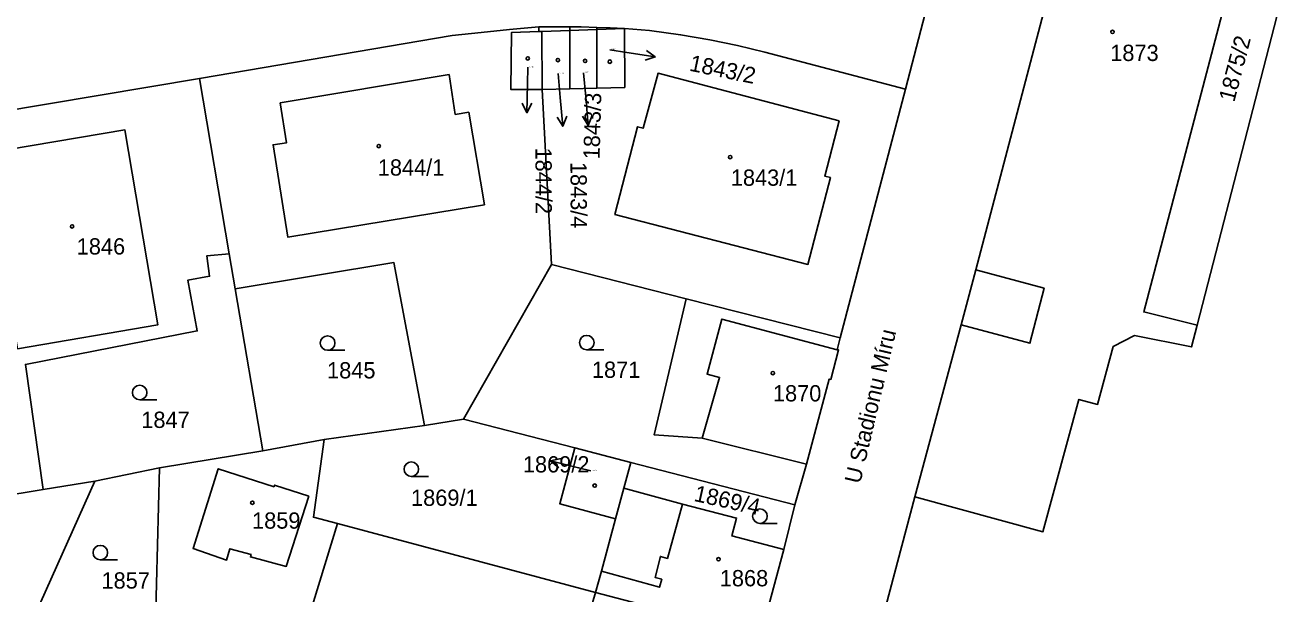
# Model space of a CAD drawing. Extents: x -737240 to -735272, y -1119606 to -1117878.
# Drawn here: x -735561.7 to -735430.7, y -1119240.8 to -1119181.3 of the extents above; entities that cross this region are included whole.
import ezdxf

# ---------------------------------------------------------------- set-up
doc = ezdxf.new("R2010")
doc.units = 0
for name, color, linetype in [('Level 1', 7, 'Continuous'), ('Level 15', 7, 'Continuous'), ('Level 16', 7, 'Continuous'), ('Level 18', 7, 'Continuous'), ('Level 19', 7, 'Continuous'), ('Level 25', 7, 'Continuous'), ('Level 4', 7, 'Continuous')]:
    doc.layers.add(name, color=color, linetype=linetype)

msp = doc.modelspace()

# ---------------------------------------------------------------- linework, layer by layer
at = {"layer": 'Level 1'}
for p, q in [((-735465.2, -1119170.76), (-735469.73, -1119188.03)), ((-735508, -1119182.03), (-735508.03, -1119181.53)), ((-735504.78, -1119181.54), (-735508.03, -1119181.53)), ((-735504.78, -1119181.92), (-735504.78, -1119181.54)), ((-735501.96, -1119181.82), (-735501.96, -1119181.59)), ((-735507.7, -1119182.02), (-735508, -1119182.03)), ((-735507.68, -1119188.07), (-735507.7, -1119182.02)), ((-735504.76, -1119188), (-735504.78, -1119181.92)), ((-735501.95, -1119187.93), (-735501.96, -1119181.82)), ((-735543.47, -1119186.91), (-735575.06, -1119192.26)), ((-735540.34, -1119205.25), (-735543.47, -1119186.91)), ((-735507.68, -1119188.07), (-735504.76, -1119188)), ((-735506.7, -1119206.35), (-735507.68, -1119188.07)), ((-735504.76, -1119188), (-735501.95, -1119187.93)), ((-735469.73, -1119188.03), (-735476.53, -1119214.02)), ((-735539.72, -1119208.89), (-735540.34, -1119205.25)), ((-735506.7, -1119206.35), (-735515.87, -1119222.5)), ((-735492.63, -1119209.93), (-735506.7, -1119206.35)), ((-735462.36, -1119206.91), (-735463.9, -1119212.66)), ((-735536.83, -1119225.82), (-735539.72, -1119208.89)), ((-735476.53, -1119214.02), (-735492.63, -1119209.93)), ((-735463.9, -1119212.66), (-735468.75, -1119230.62)), ((-735476.53, -1119214.02), (-735476.86, -1119215.26)), ((-735519.96, -1119223.15), (-735530.42, -1119224.63)), ((-735515.87, -1119222.5), (-735519.96, -1119223.15)), ((-735515.87, -1119222.5), (-735504.25, -1119225.51)), ((-735530.42, -1119224.63), (-735536.83, -1119225.82)), ((-735480.07, -1119227.21), (-735490.97, -1119224.49)), ((-735536.83, -1119225.82), (-735547.62, -1119227.58)), ((-735504.25, -1119225.51), (-735498.41, -1119227.02)), ((-735498.41, -1119227.02), (-735499.14, -1119229.72)), ((-735498.41, -1119227.02), (-735481.27, -1119231.46)), ((-735480.07, -1119227.21), (-735481.27, -1119231.46)), ((-735547.62, -1119227.58), (-735554.37, -1119228.97)), ((-735547.62, -1119227.58), (-735548.22, -1119249.43)), ((-735559.78, -1119229.86), (-735568.32, -1119231.26)), ((-735554.37, -1119228.97), (-735560.61, -1119242.89)), ((-735554.37, -1119228.97), (-735559.78, -1119229.86)), ((-735500, -1119232.9), (-735499.14, -1119229.72)), ((-735499.14, -1119229.72), (-735493.02, -1119231.37)), ((-735468.75, -1119230.62), (-735480.11, -1119273.43)), ((-735481.27, -1119231.46), (-735482.43, -1119236.11)), ((-735529.04, -1119233.41), (-735533.4, -1119247.57)), ((-735529.04, -1119233.41), (-735502.09, -1119240.6)), ((-735501.47, -1119238.38), (-735500, -1119232.9)), ((-735482.43, -1119236.11), (-735484.89, -1119245.17)), ((-735502.09, -1119240.6), (-735501.47, -1119238.38)), ((-735502.09, -1119240.6), (-735496.91, -1119241.98))]:
    msp.add_line(p, q, dxfattribs=at)
for points in [[(-735448.6, -1119154.68), (-735449.6, -1119158.33), (-735462.36, -1119206.91)], [(-735432.4, -1119162.9), (-735432.56, -1119163.48), (-735432.28, -1119163.55), (-735444.83, -1119211.31), (-735439.27, -1119212.68)], [(-735432.4, -1119162.9), (-735426.81, -1119164.38), (-735439.27, -1119212.68)], [(-735508.03, -1119181.53), (-735511.09, -1119181.82), (-735514.04, -1119182.11), (-735517.05, -1119182.43), (-735543.47, -1119186.91)], [(-735501.96, -1119181.59), (-735503.58, -1119181.54), (-735504.78, -1119181.54)], [(-735499.05, -1119181.72), (-735500.55, -1119181.64), (-735501.96, -1119181.59)], [(-735508, -1119182.03), (-735510.88, -1119182.14), (-735510.93, -1119188.08), (-735507.68, -1119188.07)], [(-735501.95, -1119187.93), (-735499.04, -1119187.86), (-735499.05, -1119181.72)], [(-735469.73, -1119188.03), (-735484.42, -1119184.17), (-735487.27, -1119183.48), (-735490.17, -1119182.89), (-735493.21, -1119182.36), (-735496.44, -1119181.93), (-735499.05, -1119181.72)], [(-735540.34, -1119205.25), (-735542.69, -1119205.46), (-735542.4, -1119207.58), (-735544.67, -1119207.98), (-735543.68, -1119213.29), (-735561.64, -1119216.78), (-735559.78, -1119229.86)], [(-735519.96, -1119223.15), (-735523.16, -1119206.14), (-735539.72, -1119208.89)], [(-735490.97, -1119224.49), (-735495.98, -1119224.13), (-735492.63, -1119209.93)], [(-735439.27, -1119212.68), (-735439.85, -1119214.95), (-735445.81, -1119213.76), (-735448.03, -1119214.92), (-735449.66, -1119220.96), (-735451.61, -1119220.45), (-735455.36, -1119234.27), (-735468.75, -1119230.62)], [(-735476.86, -1119215.26), (-735476.7, -1119215.26), (-735477.53, -1119218.36), (-735477.69, -1119218.32), (-735480.07, -1119227.21)], [(-735530.42, -1119224.63), (-735531.55, -1119232.74), (-735529.04, -1119233.41)], [(-735504.25, -1119225.51), (-735505.83, -1119231.33), (-735500, -1119232.9)], [(-735532.02, -1119230.54), (-735534.39, -1119237.88), (-735538.13, -1119236.89), (-735538.06, -1119236.63), (-735540.3, -1119236.04), (-735540.62, -1119237.22), (-735544.12, -1119236), (-735541.5, -1119227.69), (-735535.67, -1119229.57), (-735535.61, -1119229.38), (-735532.02, -1119230.54)], [(-735493.02, -1119231.37), (-735487.36, -1119232.84), (-735487.84, -1119234.7), (-735482.43, -1119236.11)], [(-735499.86, -1119253.26), (-735505.33, -1119251.78), (-735502.09, -1119240.6)]]:
    msp.add_lwpolyline(points, dxfattribs=at)
at = {"layer": 'Level 16'}
for points in [[(-735500.6, -1119183.92), (-735498.82, -1119184.2), (-735495.857, -1119184.669)], [(-735496.766, -1119184.019), (-735495.857, -1119184.669), (-735496.923, -1119185.006)], [(-735509.17, -1119185.75), (-735509.2, -1119187.5), (-735509.257, -1119190.499)], [(-735506.01, -1119186.42), (-735505.78, -1119188.92), (-735505.508, -1119191.908)], [(-735503.35, -1119186.33), (-735503.12, -1119188.84), (-735502.848, -1119191.828)], [(-735508.738, -1119189.509), (-735509.257, -1119190.499), (-735509.738, -1119189.49)], [(-735502.441, -1119190.787), (-735502.848, -1119191.828), (-735503.437, -1119190.877)], [(-735505.101, -1119190.866), (-735505.508, -1119191.908), (-735506.097, -1119190.957)], [(-735505.932, -1119227.585), (-735506.782, -1119226.859), (-735505.691, -1119226.614)], [(-735502.58, -1119227.9), (-735503.87, -1119227.58), (-735506.782, -1119226.859)]]:
    msp.add_lwpolyline(points, dxfattribs=at)
at = {"layer": 'Level 25'}
for p, q in [((-735528.288, -1119215.31), (-735530.07, -1119215.31)), ((-735501.228, -1119215.27), (-735503.01, -1119215.27)), ((-735547.918, -1119220.48), (-735549.7, -1119220.48)), ((-735519.548, -1119228.48), (-735521.33, -1119228.48)), ((-735483.138, -1119233.39), (-735484.92, -1119233.39)), ((-735552.028, -1119237.2), (-735553.81, -1119237.2))]:
    msp.add_line(p, q, dxfattribs=at)
for centre, major_axis, ratio in [((-735448.1, -1119182.06), (0.18, 0), 0.9848078), ((-735509.17, -1119184.83), (0.18, 0), 0.9848078), ((-735506.02, -1119185), (0.18, 0), 0.9848078), ((-735503.18, -1119185.09), (0.18, 0), 0.9848078), ((-735500.6, -1119185.17), (0.18, 0), 0.9848078), ((-735524.73, -1119193.99), (0.18, 0), 0.9848078), ((-735488.03, -1119195.13), (0.18, 0), 0.9848078), ((-735556.76, -1119202.37), (0.18, 0), 0.9848078), ((-735530.07, -1119214.554), (0.764, 0), 0.9894236), ((-735503.01, -1119214.514), (0.764, 0), 0.9894236), ((-735483.57, -1119217.69), (0.18, 0), 0.9848078), ((-735549.7, -1119219.724), (0.764, 0), 0.9894236), ((-735521.33, -1119227.724), (0.764, 0), 0.9894236), ((-735502.18, -1119229.44), (0.18, 0), 0.9848078), ((-735537.93, -1119231.23), (0.18, 0), 0.9848078), ((-735484.92, -1119232.634), (0.764, 0), 0.9894236), ((-735553.81, -1119236.444), (0.764, 0), 0.9894236), ((-735489.25, -1119237.13), (0.18, 0), 0.9848078)]:
    msp.add_ellipse(centre, major_axis=major_axis, ratio=ratio, dxfattribs=at)
at = {"layer": 'Level 4'}
for p, q in [((-735507.7, -1119182.02), (-735504.78, -1119181.92)), ((-735504.78, -1119181.92), (-735501.96, -1119181.82)), ((-735501.96, -1119181.82), (-735499.05, -1119181.72))]:
    msp.add_line(p, q, dxfattribs=at)
for points in [[(-735535.02, -1119189.47), (-735534.35, -1119193.63), (-735535.76, -1119193.85), (-735534.21, -1119203.5), (-735513.69, -1119200.12), (-735515.34, -1119190.46), (-735516.74, -1119190.68), (-735517.39, -1119186.51), (-735535.02, -1119189.47)], [(-735476.63, -1119191.36), (-735478.15, -1119197.13), (-735477.56, -1119197.28), (-735479.91, -1119206.35), (-735500.07, -1119201.14), (-735497.7, -1119191.96), (-735497.13, -1119192.12), (-735495.56, -1119186.38), (-735476.63, -1119191.36)], [(-735565.91, -1119194.76), (-735551.24, -1119192.29), (-735547.82, -1119212.66), (-735562.45, -1119215.15), (-735563.95, -1119206.31), (-735563.1, -1119206.17), (-735563.56, -1119203.49), (-735564.4, -1119203.64), (-735565.91, -1119194.76)], [(-735463.9, -1119212.66), (-735456.72, -1119214.57), (-735455.24, -1119208.83), (-735462.36, -1119206.91)], [(-735490.97, -1119224.49), (-735489.14, -1119218.14), (-735490.44, -1119217.79), (-735488.9, -1119212.06), (-735476.86, -1119215.26)], [(-735501.47, -1119238.38), (-735495.41, -1119240.06), (-735495.18, -1119239.22), (-735495.87, -1119239.03), (-735495.31, -1119236.84), (-735494.58, -1119237.04), (-735493.02, -1119231.37)]]:
    msp.add_lwpolyline(points, dxfattribs=at)

# ---------------------------------------------------------------- texts
at = {"layer": 'Level 15'}
msp.add_text('U Stadionu Míru', height=1.7, rotation=76.70502, dxfattribs=at).set_placement((-735474.454, -1119229.326))
at = {"layer": 'Level 16'}
for s, rotation, p in [('1843/2', 348.34068, (-735492.376, -1119186.1)), ('1843/3', 88.4124, (-735501.671, -1119195.386)), ('1844/2', 270.17901, (-735508.372, -1119194.135)), ('1843/4', 270.22284, (-735504.71, -1119195.633))]:
    msp.add_text(s, height=1.7, rotation=rotation, dxfattribs=at).set_placement(p)
msp.add_text('1869/2', height=1.7, dxfattribs=at).set_placement((-735509.68, -1119228.07))
at = {"layer": 'Level 18'}
for s, rotation, p in [('1875/2', 75.37914, (-735435.386, -1119189.463)), ('1869/4', 347.46381, (-735491.901, -1119231.033))]:
    msp.add_text(s, height=1.7, rotation=rotation, dxfattribs=at).set_placement(p)
for s, p in [('1845', (-735530.13, -1119218.25)), ('1871', (-735502.47, -1119218.19)), ('1847', (-735549.53, -1119223.42)), ('1869/1', (-735521.36, -1119231.56)), ('1857', (-735553.69, -1119240.2))]:
    msp.add_text(s, height=1.7, dxfattribs=at).set_placement(p)
at = {"layer": 'Level 19'}
for s, height, p in [('1843/2', 0.1, (-735500.425, -1119183.92)), ('1873', 1.7, (-735448.335, -1119185.1)), ('1844/2', 0.1, (-735508.995, -1119185.75)), ('1843/4', 0.1, (-735505.835, -1119186.42)), ('1843/3', 0.1, (-735503.175, -1119186.33)), ('1844/1', 1.7, (-735524.835, -1119197.07)), ('1843/1', 1.7, (-735487.965, -1119198.13)), ('1846', 1.7, (-735556.275, -1119205.31)), ('1870', 1.7, (-735483.565, -1119220.65)), ('1869/2', 0.1, (-735502.405, -1119227.9)), ('1859', 1.7, (-735537.965, -1119233.94)), ('1868', 1.7, (-735489.115, -1119239.96))]:
    msp.add_text(s, height=height, dxfattribs=at).set_placement(p)

doc.saveas('drawing.dxf')
